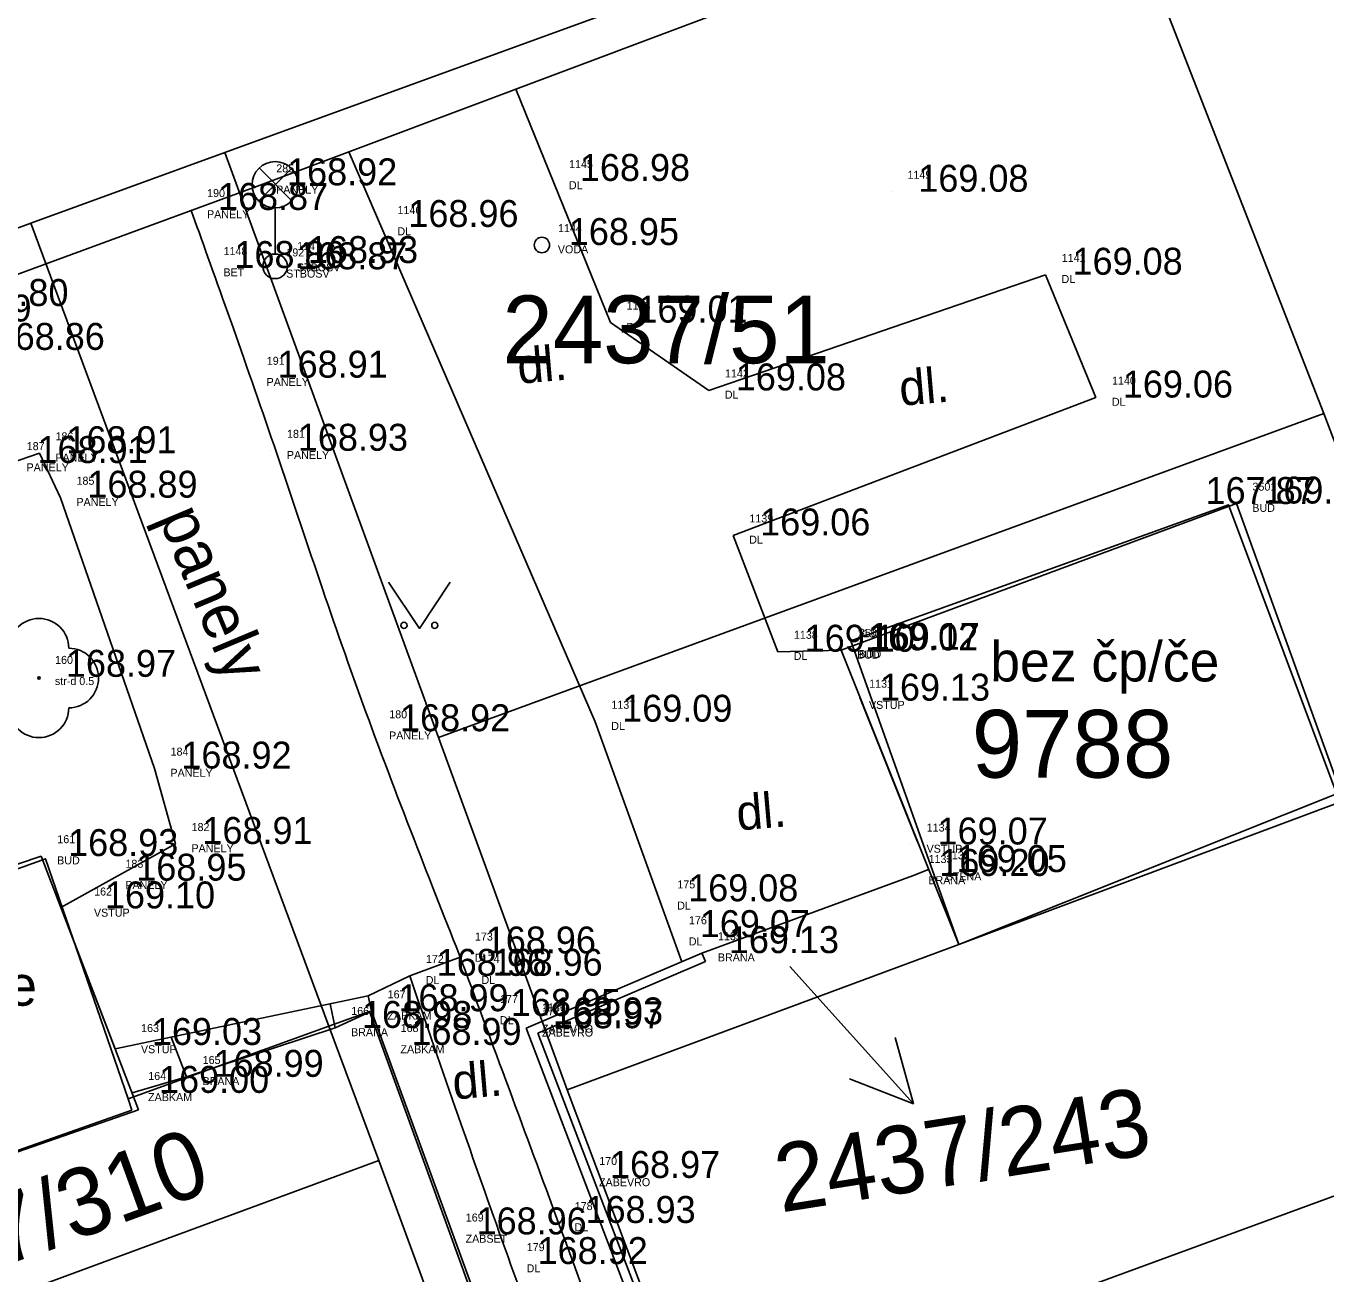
# Model space of a CAD drawing. Extents: x -566117 to -565580, y -1202428 to -1201938.
# Drawn here: x -566016.98 to -565995.86, y -1202105.81 to -1202085.55 of the extents above; entities that cross this region are included whole.
import ezdxf

# ---------------------------------------------------------------- set-up
doc = ezdxf.new("R2010")
doc.units = 0
for name, color, linetype in [('1029', 7, 'Continuous'), ('Bod', 7, 'Continuous'), ('BUDOVY_MĚŘ (Construction)', 7, 'Continuous'), ('BUOVY_NEMĚŘ', 7, 'Continuous'), ('CIZÍ_NADZEM', 7, 'Continuous'), ('Implicitní', 7, 'Continuous'), ('Katastr', 7, 'Continuous'), ('Kod', 7, 'Continuous'), ('Oplocení', 7, 'Continuous'), ('POMOC_POPIS', 7, 'Continuous'), ('Voda', 7, 'Continuous'), ('Výška', 7, 'Continuous'), ('ZELEŇ', 7, 'Continuous'), ('ZN_KULTUR', 7, 'Continuous'), ('Zpevněné plohy', 7, 'Continuous'), ('Číslo', 7, 'Continuous'), ('Číslo popisné', 7, 'Continuous')]:
    doc.layers.add(name, color=color, linetype=linetype)

# ---------------------------------------------------------------- blocks, each defined once
blk = doc.blocks.new('1029$2')
at = {"layer": 'Katastr'}
for p, q in [((0, 3.001), (-0.501, 2)), ((0, 0), (0, 3.001)), ((0, 3.001), (0.501, 2))]:
    blk.add_line(p, q, dxfattribs=at)
blk = doc.blocks.new('A$C69D74C1E')
at = {"layer": 'Katastr'}
for p, q in [((65.36, -14), (51.18, -19.16)), ((65.36, -14), (69.03, -23.4)), ((51.18, -19.16), (48.03, -20.31)), ((51.18, -19.16), (54.65, -28.66)), ((48.03, -20.31), (33.95, -25.44)), ((52.87, -33.35), (48.03, -20.31)), ((54.65, -28.66), (69.03, -23.4)), ((69.03, -23.4), (70.68, -27.76)), ((56.74, -34.38), (54.65, -28.66)), ((69.29, -29.71), (63.1, -32.02)), ((63.1, -32.02), (56.74, -34.38)), ((49.61, -34.53), (52.87, -33.35)), ((52.87, -33.35), (53.68, -35.53)), ((65.53, -57.69), (56.74, -34.38)), ((49.67, -34.71), (49.61, -34.53)), ((44.13, -36.67), (49.67, -34.71)), ((64.3, -37.9), (73.15, -34.66)), ((53.68, -35.53), (39.62, -40.72)), ((56.3, -42.6), (53.68, -35.53))]:
    blk.add_line(p, q, dxfattribs=at)
for points in [[(63.1, -32.02), (61.35, -27.09), (67.48, -24.88), (69.29, -29.71)], [(42.67, -32.64), (48.27, -30.63), (49.61, -34.53)], [(52.87, -33.35), (53.53, -33.11), (62.82, -58.74), (62.35, -58.91)]]:
    blk.add_lwpolyline(points, dxfattribs=at)
at = {"layer": '1029', "rotation": -138.00000000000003}
blk.add_blockref('1029$2', (60.36, -32.38), dxfattribs=at)
at = {"layer": 'Katastr'}
for s, p in [('2437/51', (55.69, -22.583)), ('9788', (63.313, -29.313))]:
    blk.add_text(s, height=1.1, dxfattribs=at).set_placement(p)
for s, rotation, p in [('2437/243', 9, (60.212, -36.376)), ('2437/310', 20, (45.241, -38.104))]:
    blk.add_text(s, height=1.1, rotation=rotation, dxfattribs=at).set_placement(p)
blk = doc.blocks.new('6.560')
at = {"layer": 'CIZÍ_NADZEM'}
for p, q in [((-0.528, 2.124), (0.528, 3.18)), ((0.544, 2.13), (-0.512, 3.188)), ((0, 1.9), (0, 0.4))]:
    blk.add_line(p, q, dxfattribs=at)
for centre, radius in [((0, 2.65), 0.75), ((0, 0), 0.4)]:
    blk.add_circle(centre, radius, dxfattribs=at)
blk = doc.blocks.new('POINT_DISPLAY')
at = {"layer": 'Implicitní'}
blk.add_line((0, 0), (0, 0), dxfattribs=at)
blk = doc.blocks.new('3$13')
at = {"layer": 'ZELEŇ'}
blk.add_circle((0, 0), 0.02, dxfattribs=at)
for centre, start, end in [((0.000055, 0.484), 0, 179.9999972), ((-0.483945, 0), 90, 269.9999972), ((0.484055, 0), 270, 89.9999972), ((0.000055, -0.484), 180.0000028, 0)]:
    blk.add_arc(centre, 0.484, start, end, dxfattribs=at)
blk.add_blockref('POINT_DISPLAY', (0, 0), dxfattribs=at)
blk = doc.blocks.new('3.140_2')
at = {"layer": 'ZN_KULTUR'}
blk.add_lwpolyline([(-1, 1.5), (0, 0), (1, 1.5)], dxfattribs=at)
for centre in [(-0.5, 0.1), (0.5, 0.1)]:
    blk.add_circle(centre, 0.1, dxfattribs=at)

msp = doc.modelspace()

# ---------------------------------------------------------------- linework, layer by layer
at = {"layer": 'BUDOVY_MĚŘ (Construction)'}
for p, q in [((-566003.741, -1202095.685), (-565997.32, -1202093.301)), ((-565997.32, -1202093.301), (-565995.622, -1202097.994)), ((-566003.741, -1202095.685), (-566002.3, -1202099.286)), ((-566016.732, -1202099.026), (-566025.775, -1202102.127)), ((-566016.732, -1202099.026), (-566015.148, -1202103.148))]:
    msp.add_line(p, q, dxfattribs=at)
at = {"layer": 'BUOVY_NEMĚŘ'}
for points in [[(-566002.3, -1202099.286), (-566001.83, -1202100.46), (-565995.624, -1202097.988)], [(-566020.8, -1202105.11), (-566015.148, -1202103.148)]]:
    msp.add_lwpolyline(points, dxfattribs=at)
at = {"layer": 'Implicitní'}
msp.add_line((-566015.254, -1202102.872), (-566014.371, -1202102.611), dxfattribs=at)
at = {"layer": 'Oplocení'}
for p, q in [((-566003.435, -1202096.449), (-566002.498, -1202098.793)), ((-566002.581, -1202099.349), (-566002.318, -1202099.243)), ((-566006, -1202100.602), (-566002.581, -1202099.349)), ((-566015.53, -1202102.155), (-566016.37, -1202099.967)), ((-566008.857, -1202101.822), (-566006, -1202100.602)), ((-566006, -1202100.602), (-566005.941, -1202100.74)), ((-566008.666, -1202101.904), (-566005.941, -1202100.74)), ((-566014.371, -1202102.611), (-566011.958, -1202101.817)), ((-566006.402, -1202108.242), (-566008.857, -1202101.822)), ((-566008.666, -1202101.904), (-566006.262, -1202108.188))]:
    msp.add_line(p, q, dxfattribs=at)
msp.add_lwpolyline([(-566008.048, -1202129.558), (-566002.019, -1202127.175), (-566011.366, -1202101.546), (-566011.958, -1202101.817)], dxfattribs=at)
at = {"layer": 'Voda'}
msp.add_circle((-566008.599, -1202089.103), 0.125, dxfattribs=at)
at = {"layer": 'Zpevněné plohy'}
for p, q in [((-566007.486, -1202090.363), (-566009.024, -1202086.572)), ((-566007.732, -1202096.844), (-566011.733, -1202087.591)), ((-566000.419, -1202089.585), (-566005.887, -1202091.464)), ((-566000.419, -1202089.585), (-565999.602, -1202091.58)), ((-566005.887, -1202091.464), (-566007.486, -1202090.363)), ((-566005.492, -1202093.819), (-565999.602, -1202091.58)), ((-566004.769, -1202095.707), (-566005.492, -1202093.819)), ((-566004.769, -1202095.707), (-566003.741, -1202095.685)), ((-566006.328, -1202100.742), (-566007.732, -1202096.844)), ((-566010.746, -1202100.971), (-566009.926, -1202100.667)), ((-566011.418, -1202101.298), (-566010.746, -1202100.971)), ((-566011.418, -1202101.298), (-566015.53, -1202102.155)), ((-566011.958, -1202101.817), (-566012.039, -1202101.427)), ((-566011.366, -1202101.546), (-566011.418, -1202101.298)), ((-566014.371, -1202102.611), (-566014.622, -1202101.966))]:
    msp.add_line(p, q, dxfattribs=at)
for points in [[(-566047.76, -1202100.841), (-566038.579, -1202097.449), (-566029.072, -1202094.013), (-566018.515, -1202090.093), (-566013.175, -1202088.133), (-566003.267, -1202084.409), (-565998.497, -1202082.68), (-565990.257, -1202079.569), (-565985.278, -1202077.759), (-565982.452, -1202076.645)], [(-566018.515, -1202090.093), (-566017.924, -1202090.806), (-566017.228, -1202092.643), (-566016.76, -1202092.484), (-566016.419, -1202093.206), (-566014.891, -1202097.605), (-566014.55, -1202098.829), (-566016.411, -1202099.862)]]:
    msp.add_lwpolyline(points, dxfattribs=at)
for points in [[(-566046.233, -1202095.491), (-566045.931, -1202095.393), (-566043.978, -1202094.752), (-566040.389, -1202093.195), (-566035.531, -1202091.756), (-566028.975, -1202089.449), (-566022.404, -1202086.74), (-566013.877, -1202083.764), (-566006.988, -1202080.967), (-565999.231, -1202078.336), (-565993.39, -1202076.098), (-565982.391, -1202071.759), (-565967.94, -1202066.641), (-565949.498, -1202059.811), (-565935.388, -1202054.572), (-565926.049, -1202051.077), (-565917.958, -1202048.181), (-565909.827, -1202045.163), (-565898.95, -1202041.321), (-565888.732, -1202037.388), (-565879.759, -1202034.036), (-565869.081, -1202030.224), (-565859.242, -1202026.317), (-565849.297, -1202023.069), (-565843.932, -1202020.848), (-565836.631, -1202018.501), (-565830.04, -1202016.01), (-565822.89, -1202013.251), (-565816.476, -1202011.009), (-565808.989, -1202007.913), (-565802.143, -1202004.887), (-565798.059, -1202002.759), (-565793.947, -1202000.116), (-565789.34, -1201997.072), (-565785.134, -1201994.185), (-565781.539, -1201991.969), (-565778.045, -1201989.73), (-565773.319, -1201986.775), (-565768.281, -1201983.714), (-565761.544, -1201979.725), (-565754.374, -1201977.005), (-565748.201, -1201974.518), (-565743.713, -1201972.786), (-565741.115, -1201971.759), (-565739.444, -1201971.098)], [(-565998.955, -1202083.801), (-565998.632, -1202083.838), (-565997.887, -1202083.925), (-565995.56, -1202082.79), (-565991.756, -1202083.978), (-565988.27, -1202079.975), (-565984.104, -1202082.663), (-565983.471, -1202085.341), (-565982.867, -1202086.794), (-565982.593, -1202087.002), (-565982.554, -1202087.032)], [(-566014.298, -1202088.533), (-566013.972, -1202089.44), (-566012.961, -1202092.253), (-566011.641, -1202096.325), (-566010.422, -1202099.408), (-566009.948, -1202100.608)], [(-566009.948, -1202100.608), (-566009.407, -1202102.066), (-566008.304, -1202105.035), (-566006.79, -1202109.193), (-566004.944, -1202114.533), (-566002.561, -1202120.799), (-566000.13, -1202127.337), (-565997.98, -1202132.903), (-565996.863, -1202136.011), (-565996.263, -1202137.681)], [(-565997.121, -1202137.952), (-565997.744, -1202136.324), (-565998.938, -1202133.21), (-566000.87, -1202127.568), (-566003.339, -1202120.977), (-566005.858, -1202114.752), (-566007.678, -1202109.538), (-566009.197, -1202105.454), (-566010.206, -1202102.534), (-566010.746, -1202100.971)]]:
    msp.add_open_spline(points, degree=3, dxfattribs=at)

# ---------------------------------------------------------------- block references
at = {"layer": 'Bod'}
for p in [(-566013.175, -1202088.133), (-566008.419, -1202088.062), (-566002.924, -1202088.238), (-566014.298, -1202088.533), (-566011.206, -1202088.81), (-566008.599, -1202089.103), (-566012.836, -1202089.396), (-566014.031, -1202089.476), (-566013.012, -1202089.497), (-566000.419, -1202089.585), (-566007.486, -1202090.363), (-566013.329, -1202091.257), (-566005.887, -1202091.464), (-565999.602, -1202091.58), (-566016.76, -1202092.484), (-566013, -1202092.444), (-566016.419, -1202093.206), (-565997.32, -1202093.301), (-566005.492, -1202093.819), (-566004.769, -1202095.707), (-566003.741, -1202095.685), (-566003.713, -1202095.676), (-566016.767, -1202096.115), (-566003.546, -1202096.502), (-566011.341, -1202096.999), (-566007.732, -1202096.844), (-565995.906, -1202097.208), (-566014.891, -1202097.605), (-566014.55, -1202098.829), (-566002.611, -1202098.838), (-566016.732, -1202099.026), (-566002.3, -1202099.286), (-566015.625, -1202099.425), (-566002.581, -1202099.349), (-566006.661, -1202099.761), (-566016.133, -1202099.876), (-566006.472, -1202100.342), (-566009.948, -1202100.608), (-566006, -1202100.602), (-566010.746, -1202100.971), (-566009.84, -1202100.969), (-566011.366, -1202101.546), (-566009.541, -1202101.622), (-566011.958, -1202101.817), (-566008.858, -1202101.76), (-566008.857, -1202101.822), (-566015.37, -1202102.094), (-566011.156, -1202102.093), (-566014.371, -1202102.611), (-566015.254, -1202102.872), (-566007.931, -1202104.253), (-566008.328, -1202104.984), (-566010.097, -1202105.17), (-566009.107, -1202105.652)]:
    msp.add_blockref('POINT_DISPLAY', p, dxfattribs=at)
at = {"layer": 'CIZÍ_NADZEM', "xscale": 0.5, "yscale": 0.5}
msp.add_blockref('6.560', (-566012.932, -1202089.449), dxfattribs=at)
at = {"layer": 'Implicitní'}
msp.add_blockref('A$C69D74C1E', (-566064.93, -1202068.44), dxfattribs=at)
at = {"layer": 'ZELEŇ'}
msp.add_blockref('3$13', (-566016.767, -1202096.135), dxfattribs=at)
at = {"layer": 'ZN_KULTUR', "xscale": 0.5, "yscale": 0.5}
msp.add_blockref('3.140_2', (-566010.589, -1202095.33), dxfattribs=at)

# ---------------------------------------------------------------- texts
at = {"layer": 'Kod'}
for s, p in [('PANELY', (-566012.916, -1202088.267)), ('DL', (-566008.16, -1202088.197)), ('PANELY', (-566014.038, -1202088.668)), ('DL', (-566010.946, -1202088.945)), ('VODA', (-566008.34, -1202089.238)), ('STBOSV', (-566012.577, -1202089.53)), ('BET', (-566013.771, -1202089.611)), ('STBOSV', (-566012.752, -1202089.632)), ('DL', (-566000.159, -1202089.72)), ('DL', (-566007.226, -1202090.497)), ('PANELY', (-566013.07, -1202091.392)), ('DL', (-566005.628, -1202091.598)), ('DL', (-565999.342, -1202091.714)), ('PANELY', (-566016.501, -1202092.619)), ('PANELY', (-566012.741, -1202092.578)), ('PANELY', (-566016.969, -1202092.778)), ('PANELY', (-566016.159, -1202093.34)), ('BUD', (-565997.061, -1202093.436)), ('DL', (-566005.232, -1202093.953)), ('DL', (-566004.509, -1202095.842)), ('BUD', (-566003.481, -1202095.82)), ('BUD', (-566003.454, -1202095.81)), ('str-d 0.5', (-566016.508, -1202096.249)), ('VSTUP', (-566003.287, -1202096.636)), ('PANELY', (-566011.081, -1202097.133)), ('DL', (-566007.473, -1202096.978)), ('PANELY', (-566014.632, -1202097.739)), ('PANELY', (-566014.291, -1202098.964)), ('VSTUP', (-566002.351, -1202098.972)), ('BUD', (-566016.472, -1202099.161)), ('STENA', (-566002.041, -1202099.421)), ('PANELY', (-566015.365, -1202099.56)), ('BRANA', (-566002.322, -1202099.483)), ('VSTUP', (-566015.874, -1202100.01)), ('DL', (-566006.402, -1202099.895)), ('DL', (-566006.213, -1202100.477)), ('BRANA', (-566005.741, -1202100.737)), ('DL', (-566009.689, -1202100.742)), ('DL', (-566010.486, -1202101.105)), ('DL', (-566009.58, -1202101.103)), ('ZABKAM', (-566011.107, -1202101.681)), ('DL', (-566009.281, -1202101.756)), ('BRANA', (-566011.698, -1202101.951)), ('ZABEVRO', (-566008.599, -1202101.894)), ('ZABEVRO', (-566008.598, -1202101.957)), ('VSTUP', (-566015.111, -1202102.228)), ('ZABKAM', (-566010.896, -1202102.227)), ('BRANA', (-566014.111, -1202102.746)), ('ZABKAM', (-566014.995, -1202103.006)), ('ZABEVRO', (-566007.671, -1202104.387)), ('DL', (-566008.069, -1202105.119)), ('ZABSET', (-566009.838, -1202105.305)), ('DL', (-566008.847, -1202105.786))]:
    msp.add_text(s, height=0.13, dxfattribs=at).set_placement(p)
at = {"layer": 'POMOC_POPIS'}
for s, height, rotation, p in [('dl.', 0.57, 4.9059, (-566008.975, -1202091.357)), ('dl.', 0.57, 4.9059, (-566002.772, -1202091.714)), ('panely', 0.75, 292.7197, (-566014.839, -1202093.524)), ('dl.', 0.57, 4.9059, (-566005.416, -1202098.612)), ('dl.', 0.57, 4.9059, (-566010.029, -1202102.98))]:
    msp.add_text(s, height=height, rotation=rotation, dxfattribs=at).set_placement(p)
at = {"layer": 'Výška'}
for s, p in [('168.92', (-566012.738, -1202088.133)), ('168.98', (-566007.982, -1202088.062)), ('169.08', (-566002.486, -1202088.238)), ('168.87', (-566013.86, -1202088.533)), ('168.96', (-566010.768, -1202088.81)), ('168.95', (-566008.162, -1202089.103)), ('168.93', (-566012.399, -1202089.396)), ('168.86', (-566013.593, -1202089.476)), ('168.87', (-566012.574, -1202089.497)), ('169.08', (-565999.981, -1202089.585)), ('168.80', (-566018.077, -1202090.093)), ('168.79', (-566018.676, -1202090.345)), ('169.01', (-566007.048, -1202090.363)), ('168.86', (-566017.487, -1202090.806)), ('168.91', (-566012.892, -1202091.257)), ('169.08', (-566005.45, -1202091.464)), ('169.06', (-565999.164, -1202091.58)), ('168.91', (-566016.323, -1202092.484)), ('168.93', (-566012.563, -1202092.444)), ('168.91', (-566016.791, -1202092.643)), ('168.89', (-566015.981, -1202093.206)), ('167.87', (-565997.821, -1202093.309)), ('169.10', (-565996.883, -1202093.301)), ('169.06', (-566005.054, -1202093.819)), ('169.10', (-566004.331, -1202095.707)), ('169.02', (-566003.303, -1202095.685)), ('169.17', (-566003.276, -1202095.676)), ('168.97', (-566016.33, -1202096.115)), ('169.13', (-566003.109, -1202096.502)), ('168.92', (-566010.903, -1202096.999)), ('169.09', (-566007.295, -1202096.844)), ('168.92', (-566014.454, -1202097.605)), ('168.91', (-566014.113, -1202098.829)), ('169.07', (-566002.173, -1202098.838)), ('168.93', (-566016.294, -1202099.026)), ('169.20', (-566002.144, -1202099.349)), ('169.05', (-566001.863, -1202099.286)), ('168.95', (-566015.187, -1202099.425)), ('169.08', (-566006.224, -1202099.761)), ('169.10', (-566015.696, -1202099.876)), ('169.07', (-566006.035, -1202100.342)), ('168.96', (-566009.511, -1202100.608)), ('169.13', (-566005.563, -1202100.602)), ('168.96', (-566010.308, -1202100.971)), ('168.96', (-566009.402, -1202100.969)), ('168.99', (-566010.929, -1202101.546)), ('168.95', (-566009.103, -1202101.622)), ('168.98', (-566011.52, -1202101.817)), ('168.93', (-566008.421, -1202101.76)), ('168.97', (-566008.42, -1202101.822)), ('169.03', (-566014.933, -1202102.094)), ('168.99', (-566010.718, -1202102.093)), ('168.99', (-566013.933, -1202102.611)), ('169.00', (-566014.817, -1202102.872)), ('168.97', (-566007.493, -1202104.253)), ('168.93', (-566007.891, -1202104.984)), ('168.96', (-566009.66, -1202105.17)), ('168.92', (-566008.669, -1202105.652))]:
    msp.add_text(s, height=0.4375, dxfattribs=at).set_placement(p)
at = {"layer": 'Číslo'}
for s, p in [('1145', (-566008.157, -1202087.853)), ('285', (-566012.913, -1202087.923)), ('1149', (-566002.661, -1202088.028)), ('190', (-566014.036, -1202088.324)), ('1146', (-566010.944, -1202088.601)), ('1144', (-566008.337, -1202088.894)), ('1148', (-566013.769, -1202089.267)), ('192', (-566012.749, -1202089.288)), ('1147', (-566012.574, -1202089.186)), ('1141', (-566000.156, -1202089.376)), ('1143', (-566007.223, -1202090.153)), ('191', (-566013.067, -1202091.048)), ('1142', (-566005.625, -1202091.254)), ('1140', (-565999.339, -1202091.37)), ('186', (-566016.498, -1202092.275)), ('181', (-566012.738, -1202092.234)), ('187', (-566016.966, -1202092.434)), ('185', (-566016.157, -1202092.996)), ('3501', (-565997.058, -1202093.092)), ('1139', (-566005.229, -1202093.609)), ('1138', (-566004.506, -1202095.498)), ('1130', (-566003.479, -1202095.476)), ('3504', (-566003.451, -1202095.466)), ('160', (-566016.505, -1202095.905)), ('1131', (-566003.284, -1202096.292)), ('1137', (-566007.47, -1202096.634)), ('180', (-566011.078, -1202096.789)), ('184', (-566014.629, -1202097.395)), ('182', (-566014.288, -1202098.62)), ('1134', (-566002.349, -1202098.628)), ('161', (-566016.469, -1202098.817)), ('183', (-566015.362, -1202099.216)), ('1133', (-566002.319, -1202099.139)), ('1132', (-566002.038, -1202099.077)), ('162', (-566015.871, -1202099.667)), ('175', (-566006.399, -1202099.551)), ('176', (-566006.21, -1202100.133)), ('173', (-566009.686, -1202100.398)), ('1135', (-566005.738, -1202100.393)), ('172', (-566010.483, -1202100.762)), ('174', (-566009.577, -1202100.76)), ('167', (-566011.104, -1202101.337)), ('177', (-566009.278, -1202101.412)), ('1136', (-566008.596, -1202101.55)), ('166', (-566011.695, -1202101.607)), ('171', (-566008.595, -1202101.613)), ('163', (-566015.108, -1202101.884)), ('168', (-566010.893, -1202101.883)), ('165', (-566014.108, -1202102.402)), ('164', (-566014.992, -1202102.662)), ('170', (-566007.668, -1202104.043)), ('169', (-566009.835, -1202104.961)), ('178', (-566008.066, -1202104.775)), ('179', (-566008.845, -1202105.442))]:
    msp.add_text(s, height=0.13, dxfattribs=at).set_placement(p)
at = {"layer": 'Číslo popisné'}
for p in [(-566001.317, -1202096.19), (-566020.519, -1202101.456)]:
    msp.add_text('bez čp/če', height=0.65, dxfattribs=at).set_placement(p)

doc.saveas('drawing.dxf')
